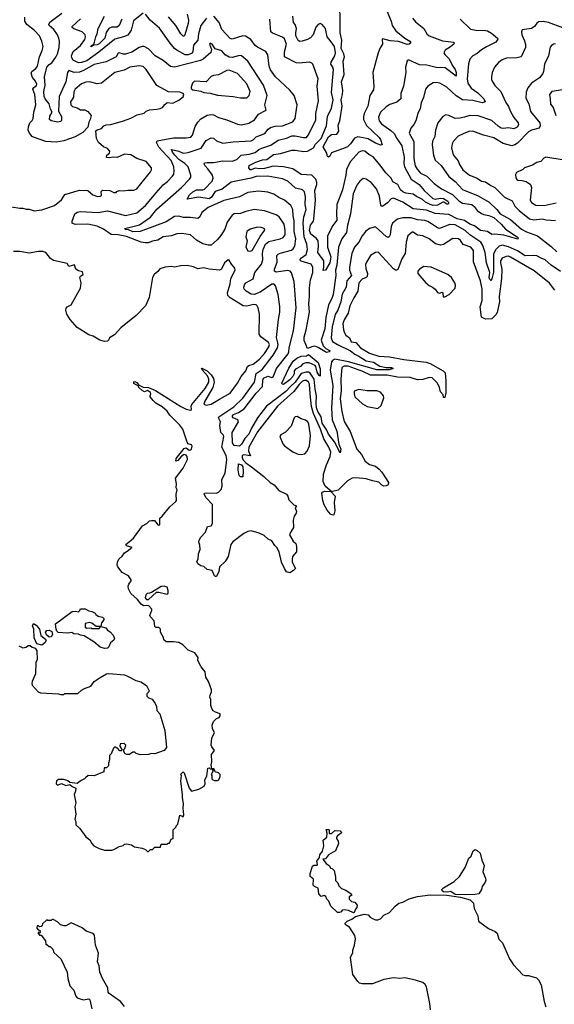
# Model space of a CAD drawing. Extents: x 2087054 to 2277909, y 548907 to 753496.
# Tile 290 of 444: x 2171655 to 2176762, y 675959 to 685370. Entities that reach past the tile are written whole.
import ezdxf

# ---------------------------------------------------------------- set-up
doc = ezdxf.new("R2010")
doc.units = 0

msp = doc.modelspace()

# ---------------------------------------------------------------- linework, layer by layer
at = {"layer": '0CON20XD'}
for points in [[(2175272.9, 685162.9), (2175195, 685168.8), (2175125, 685188), (2175116.2, 685183.8), (2175120.6, 685135), (2175098.5, 685101.5), (2175080.8, 685055), (2175028.8, 684865), (2175038.1, 684735), (2175035, 684700), (2175000.5, 684645), (2174979.6, 684545), (2174947.1, 684475), (2174940.4, 684445), (2174940, 684415), (2174968.7, 684358.7), (2175090, 684245), (2175102.5, 684225), (2175116.2, 684175), (2175105, 684172), (2175055, 684188.9), (2174985, 684230.4), (2174885, 684249.1), (2174852, 684238), (2174815, 684184.6), (2174785.4, 684155), (2174765, 684144.1), (2174635, 684098.8), (2174616, 684065), (2174605, 684057.5), (2174594, 684064), (2174588, 684095), (2174554, 684155), (2174605, 684249.6), (2174635, 684272.5), (2174685, 684275.7), (2174703.6, 684305), (2174698.2, 684361.8), (2174711.8, 684405), (2174734.8, 684545.2), (2174725.2, 684605), (2174739.3, 684655), (2174742.4, 684695), (2174729.2, 684775), (2174753.3, 684845), (2174746.3, 684973.7), (2174757.1, 685015), (2174752.4, 685045), (2174727.4, 685095), (2174733, 685175), (2174717.2, 685245), (2174716.9, 685353.1), (2174713.2, 685515)], [(2175163.5, 685455), (2175204.4, 685355), (2175212.2, 685315), (2175249.2, 685265), (2175334.7, 685194.7), (2175383.3, 685165), (2175387.5, 685155), (2175386.7, 685145), (2175376.7, 685135), (2175355, 685132.1), (2175272.9, 685162.9)], [(2171842.9, 685215), (2171795, 685267.3), (2171723.1, 685325), (2171705, 685357.5), (2171704.6, 685395.4)], [(2173579.2, 680880.8), (2173588.9, 680911.1), (2173585.4, 680975), (2173618, 681035), (2173632.7, 681167.3), (2173627, 681205), (2173586.7, 681285), (2173605.5, 681385), (2173600.5, 681400.5), (2173576, 681425), (2173567.5, 681492.5), (2173571.8, 681525), (2173553.5, 681565), (2173557.3, 681575), (2173701.6, 681668.4), (2173785, 681751.1), (2173896.5, 681905), (2173912.6, 681987.4), (2173971.9, 682028.1), (2174077.6, 682162.4), (2174116.8, 682235), (2174124.1, 682265), (2174121.5, 682281.5), (2174108.2, 682331.8), (2174126.2, 682503.8), (2174140.4, 682575), (2174138.6, 682628.6), (2174125.5, 682745), (2174097.8, 682827.8), (2174085, 682841.4), (2174065, 682842.7), (2173951.1, 682765), (2173895, 682743.5), (2173865, 682748.2), (2173818.6, 682775), (2173799.4, 682795), (2173796.7, 682815), (2173801.1, 682835), (2173815.7, 682855), (2173885, 682893.1), (2173901.8, 682955), (2173965.2, 683034.8), (2173978.4, 683075), (2173975.6, 683135), (2173980.4, 683175), (2174003.3, 683225), (2174035, 683249.4), (2174143.3, 683276.7), (2174170.7, 683289.3), (2174190.7, 683315), (2174191.7, 683355), (2174182.7, 683415), (2174135, 683485.5), (2174104.1, 683504.1), (2173995, 683543.6), (2173895, 683554.5), (2173815, 683537.3), (2173765, 683519.1), (2173705, 683513.1), (2173685, 683502.5), (2173636.9, 683435), (2173615, 683368), (2173575, 683308.1), (2173540.9, 683265), (2173485, 683215.6), (2173455, 683214.6), (2173405, 683226.8), (2173342.8, 683262.8), (2173285, 683315.4), (2173205, 683328.1), (2173155, 683324.4), (2173104.2, 683305.8), (2173025, 683294.7), (2172975, 683263.8), (2172925, 683254.4), (2172882.7, 683237.3), (2172854.1, 683235.9), (2172814.3, 683244.3), (2172675, 683298.9), (2172595, 683314.4), (2172527.1, 683317.1), (2172455, 683369.2), (2172395, 683397.9), (2172304.6, 683415.4), (2172185, 683412), (2172157.5, 683425), (2172156.7, 683445), (2172181.9, 683515), (2172205, 683531.5), (2172235, 683537.3), (2172405, 683528.1), (2172492.7, 683542.7), (2172665, 683498.5), (2172775, 683523.6), (2172855, 683593.5), (2172957.9, 683715), (2173025, 683791.1), (2173067.5, 683825), (2173115, 683874.5), (2173127.2, 683895), (2173131.6, 683925), (2173127.5, 683965), (2173103.3, 684025), (2172982.6, 684152.6), (2172960.5, 684195), (2172969.2, 684210.8), (2173125, 684239.7), (2173245, 684239.6), (2173291.1, 684248.9), (2173306.7, 684265), (2173330.7, 684349.3), (2173355, 684390.6), (2173385, 684421.8), (2173445, 684457.7), (2173485, 684463.8), (2173505, 684460), (2173555, 684434.5), (2173635, 684414.4), (2173735, 684372.9), (2173774.6, 684364.6), (2173845, 684381.2), (2173896.4, 684413.6), (2173935, 684467.8), (2174010, 684505), (2173998.1, 684555), (2174018.1, 684645), (2173982.3, 684745), (2173833.6, 684975), (2173775, 685023.6), (2173755, 685028.9), (2173685, 685009.6), (2173655, 685011.8), (2173618.1, 685035), (2173585, 685071.4), (2173522.1, 685092.1), (2173494, 685135), (2173475, 685147.1), (2173467.5, 685135), (2173487.1, 685085), (2173482.1, 685057.9), (2173407.2, 684992.8), (2173381.1, 684978.9), (2173135, 684915.4), (2173094.2, 684924.2), (2173025, 684981.8), (2172950, 685025), (2172885, 685091.4), (2172845, 685112.5), (2172825, 685114.3), (2172796.2, 685105), (2172725, 685060.8), (2172665, 685041.4), (2172645, 685040), (2172605, 685054.4), (2172595, 685051.4), (2172576.9, 685015), (2172565, 685007.9), (2172482.2, 684967.8), (2172365, 684942), (2172265.5, 684885), (2172225, 684869.2), (2172174.3, 684864.3), (2172125, 684884), (2172111.9, 684865), (2172094.3, 684775), (2172032.2, 684635), (2172025.6, 684495), (2172055.3, 684445), (2172052.5, 684407.5), (2172043.7, 684396.3), (2172017.8, 684392.2), (2171955, 684403.5), (2171940, 684415), (2171942.2, 684447.8), (2171966, 684485), (2171950, 684515), (2171936.9, 684566.9), (2171897.7, 684615), (2171889.6, 684635), (2171884.5, 684684.5), (2171896.9, 684745), (2171890.8, 684825), (2171915, 684917.1), (2171935, 684941.8), (2171961.1, 684958.9), (2171999.4, 685010.6), (2172015.6, 685044.4), (2172032.2, 685105), (2172033.8, 685163.8), (2172029.5, 685195), (2172016.5, 685225), (2171980.8, 685275), (2171934.7, 685314.7), (2171932.5, 685325), (2171943.7, 685346.4), (2172056.5, 685433.5)], [(2172835, 685431.4), (2172741.7, 685358.3), (2172719.2, 685270.9), (2172687.8, 685222.2), (2172645, 685205.3), (2172562.2, 685185), (2172410.8, 685059.2), (2172295, 684976.8), (2172245, 684960.7), (2172215, 684959.5), (2172165.4, 684985), (2172151.3, 685005), (2172148.5, 685025), (2172166.4, 685065), (2172235, 685124.4), (2172278.4, 685181.6), (2172283.4, 685205), (2172280.3, 685225), (2172253.1, 685253.1)], [(2172253.1, 685253.1), (2172171.6, 685281.6), (2172157.1, 685295), (2172155.8, 685305), (2172235, 685379.1)], [(2172631.1, 685375), (2172604.7, 685315), (2172585, 685300), (2172535, 685300.2), (2172506, 685285), (2172481.4, 685248.6), (2172468.1, 685195), (2172415, 685138.6), (2172395, 685128.6), (2172363, 685127), (2172335, 685111.2), (2172340, 685125), (2172362.2, 685137.8), (2172369.2, 685155), (2172380.7, 685205), (2172394.6, 685235), (2172402.8, 685285), (2172464, 685405)], [(2176822, 682962), (2176730.5, 683025), (2176675, 683073.8), (2176635, 683089.6), (2176595, 683114.7), (2176564.4, 683115.6), (2176485, 683112.4), (2176411.2, 683161.2), (2176325, 683200.6), (2176266.3, 683213.6), (2176235, 683204.7), (2176198.8, 683171.2), (2176179.6, 683130.4), (2176181.6, 682958.4), (2176165, 682893.8), (2176155, 682878), (2176145, 682885.8), (2176138.7, 682905), (2176145.9, 682955), (2176115.7, 683045), (2176100.3, 683145), (2176080.6, 683210.6), (2176059.3, 683245), (2175955.1, 683315.2), (2175910.8, 683355), (2175815, 683410), (2175765, 683411.8), (2175665, 683374.5), (2175645, 683380), (2175588.3, 683418.3), (2175552.3, 683442.3), (2175525, 683451.7), (2175455, 683456.1), (2175395, 683474.8), (2175315, 683476.6), (2175265, 683464.6), (2175216.4, 683425), (2175203.9, 683393.9), (2175194.6, 683315), (2175185.3, 683294.8), (2175175, 683289.1), (2175155, 683299.1), (2175055, 683390), (2174995, 683375.6), (2174960.7, 683349.3), (2174926.7, 683303.3), (2174895.4, 683245), (2174853.9, 683196.1), (2174827.3, 683135), (2174804.6, 683005), (2174806.9, 682975), (2174824.2, 682925), (2174781.1, 682875), (2174773.2, 682815), (2174735, 682748.1), (2174722.9, 682675), (2174693.3, 682595), (2174668.3, 682551.7), (2174639, 682435), (2174630.9, 682330.9), (2174644, 682294), (2174691.2, 682265), (2174815.4, 682205.4), (2174855, 682172.7), (2174894.7, 682155), (2174965, 682110.8), (2175035, 682096.4), (2175095, 682057.3), (2175155, 682047), (2175207, 682047), (2175222.2, 682035), (2175185, 682021.9), (2175065, 682022.4), (2174795, 682101.3), (2174665, 682125.2), (2174644.8, 682115.2), (2174635, 682101.4), (2174620.8, 682019.2), (2174644.8, 681875.2), (2174634.1, 681655.9), (2174640.5, 681545), (2174685.7, 681435.7), (2174704.2, 681314.2), (2174721.2, 681265), (2174715, 681230), (2174661, 681335), (2174605, 681407.3), (2174587.6, 681447.6), (2174545.1, 681515), (2174534.1, 681575), (2174502.3, 681625), (2174491.3, 681661.3), (2174486.2, 681705), (2174490.9, 681775), (2174477.5, 681837.5), (2174468.3, 681935), (2174430.2, 681990.2), (2174415, 682000.2), (2174392.5, 682002.5), (2174345, 681987.7), (2174286.7, 681905), (2174241.4, 681865), (2174198.6, 681815), (2174011.6, 681675), (2173925.4, 681564.7), (2173869.4, 681465), (2173845, 681407.9), (2173804, 681366), (2173775, 681312.5), (2173755, 681294.6), (2173705, 681298.9), (2173688.8, 681325), (2173683.5, 681425), (2173744, 681525), (2173738.2, 681545), (2173695.6, 681565), (2173687.3, 681575), (2173688.9, 681585), (2173697.9, 681595), (2173744.8, 681615.2), (2173800, 681650), (2173915, 681801.4), (2173975.3, 681865), (2173976.9, 681925), (2173985, 681944.5), (2174025, 681963.3), (2174065, 681951.1), (2174075, 681956.9), (2174108.7, 682035), (2174218.9, 682175), (2174226.4, 682195), (2174228.9, 682235), (2174271.2, 682395), (2174296, 682615), (2174277, 682867), (2174251.1, 682951.1), (2174237.5, 682967.5), (2174215, 682971.8), (2174105, 682958.2), (2174089.2, 682965), (2174088.2, 682985), (2174113.4, 683053.4), (2174112.5, 683115), (2174125, 683130), (2174142.3, 683137.7), (2174251.2, 683168.8), (2174268.5, 683181.5), (2174282, 683205), (2174291.9, 683275), (2174275.8, 683345), (2174277.2, 683447.2), (2174266.8, 683495), (2174263.8, 683555), (2174244.7, 683594.7), (2174185, 683646.5), (2174129.3, 683669.3), (2174082.7, 683702.7), (2174025, 683721.2), (2173935, 683731.2), (2173835, 683717.5), (2173755, 683676.5), (2173605, 683643.6), (2173454, 683575), (2173395, 683528.8), (2173375.4, 683484.6), (2173355, 683468.9), (2173285, 683479.1), (2173218.9, 683478.9), (2173175, 683492.1), (2173135, 683488.2), (2173055, 683436.9), (2172805, 683347.1), (2172735, 683341.6), (2172695, 683361.2), (2172663.3, 683365), (2172660, 683375), (2172799.5, 683410.5), (2172905, 683482.2), (2172965, 683558.8), (2173200, 683765), (2173277.5, 683845), (2173288.6, 683865), (2173290.6, 683885), (2173262.7, 683965), (2173233.9, 683995), (2173175, 684035.3), (2173138, 684075), (2173113.1, 684105), (2173105, 684128), (2173173.8, 684115), (2173215, 684093.6), (2173265, 684100), (2173387.3, 684142.7), (2173435, 684214.3), (2173485, 684240), (2173505, 684238), (2173535, 684210.8), (2173595, 684188.8), (2173695, 684201.8), (2173865, 684212.9), (2173885, 684221.3), (2173915, 684250.3), (2173997.4, 684282.6), (2174030, 684325), (2174050.8, 684339.2), (2174095, 684353.2), (2174165, 684356.4), (2174265, 684392.5), (2174286.1, 684425), (2174305.7, 684555), (2174276.4, 684646.4), (2174235, 684696), (2174098.5, 684825), (2174050.1, 684890.1), (2174037.5, 684925), (2174025.3, 685035.3), (2174006.2, 685066.2), (2173925, 685107.8), (2173904.7, 685124.7), (2173861.4, 685181.4), (2173812.8, 685212.8), (2173785, 685216.2), (2173686.1, 685183.9), (2173665, 685190.4), (2173585.3, 685275.3), (2173559.2, 685345), (2173509.2, 685405)], [(2173437.9, 685385), (2173386.7, 685313.3), (2173362.7, 685235), (2173356.7, 685175), (2173314.6, 685125.4), (2173308.8, 685065), (2173301.2, 685048.8), (2173265.5, 685034.5), (2173235, 685035.7), (2173155, 685078.5), (2173133.1, 685095), (2173091.9, 685145), (2172989.1, 685289.1), (2172900, 685365), (2172855, 685422.5)], [(2173255, 685423.8), (2173266.1, 685365), (2173264.7, 685335.3), (2173233.5, 685226.5), (2173225, 685212), (2173215, 685214.2), (2173195, 685234.2), (2173145.5, 685315), (2173076.6, 685396.6)], [(2175861.2, 685375), (2175960.9, 685280.9), (2176015, 685269.4), (2176105, 685267.9), (2176125, 685262.3), (2176161.3, 685241.3), (2176218, 685195), (2176222.5, 685185), (2176204, 685155), (2176115, 685111.4), (2176065, 685080.8), (2176025, 685047.5), (2175983.3, 685025), (2175956, 684994), (2175941.3, 684948.7), (2175928.9, 684805), (2175935.4, 684765), (2175966.7, 684715), (2176031.1, 684671.1), (2176087.8, 684615), (2176100, 684585), (2176073.1, 684576.9), (2175985, 684596.6), (2175885, 684605.4), (2175825, 684643.2), (2175735, 684725.5), (2175670, 684765), (2175635, 684770.6), (2175603.2, 684766.8), (2175554, 684735), (2175530, 684705), (2175513.1, 684625), (2175489.5, 684575), (2175479.5, 684520.5), (2175457.6, 684472.4), (2175440.6, 684405), (2175421.4, 684368.6), (2175392.5, 684335), (2175375.6, 684285), (2175420.6, 684205), (2175420, 684045), (2175434.2, 683974.2), (2175452, 683942), (2175485, 683902.3), (2175545, 683874.5), (2175614.4, 683805), (2175685, 683752.3), (2175788.6, 683698.6), (2175848.8, 683638.8), (2175886.2, 683616.2), (2175975, 683603.3), (2175996.1, 683586.1), (2176025, 683545.3), (2176065, 683518.4), (2176087.9, 683507.9), (2176135, 683499.4), (2176185, 683478.1), (2176255.9, 683415.9), (2176295, 683369.6), (2176407.8, 683295), (2176416.7, 683285), (2176415, 683272.9), (2176280.9, 683310.9), (2176195, 683320.3), (2176165, 683317.1), (2176124.8, 683344.8), (2176055.5, 683355.5), (2175999.2, 683399.2), (2175954.6, 683415), (2175905, 683449.5), (2175835, 683467.9), (2175755, 683509), (2175625, 683516.4), (2175540.2, 683550.2), (2175415, 683562.3), (2175315, 683624.6), (2175225, 683663.5), (2175205, 683656.7), (2175170, 683620), (2175125, 683586.9), (2175115, 683585.7), (2175105, 683596.2), (2175090.8, 683685), (2175064, 683754), (2175013.3, 683815), (2174965, 683847.5), (2174935, 683852), (2174905, 683827.5), (2174875, 683788.6), (2174840, 683705), (2174813.6, 683515), (2174785, 683406.7), (2174777.3, 683335), (2174731.8, 683275), (2174700, 683195), (2174685.2, 683024.8), (2174672.9, 682975), (2174675.9, 682925), (2174648, 682742), (2174637.8, 682705), (2174606.4, 682643.6), (2174579.3, 682525), (2174571, 682415), (2174534.4, 682305.6), (2174552.9, 682252.9), (2174578.1, 682228.1), (2174620, 682205), (2174610.8, 682195), (2174585, 682188.7), (2174507.5, 682237.5), (2174475, 682248.9), (2174455, 682247.5), (2174405, 682227.9), (2174372.4, 682302.4), (2174372.4, 682335), (2174391.9, 682405), (2174423, 682575), (2174416.7, 682655), (2174423.1, 682725), (2174422.3, 682807.7), (2174432.2, 682885), (2174455.4, 682955), (2174456.1, 683006.1), (2174439.2, 683035), (2174343.1, 683063.1), (2174330.6, 683075), (2174346.9, 683095), (2174392.1, 683125), (2174404.7, 683175), (2174396.3, 683223.7), (2174372, 683295), (2174362.7, 683425), (2174367.6, 683485), (2174390, 683555), (2174382.5, 683605), (2174386.1, 683676.1), (2174375.2, 683725.2), (2174355, 683743.8), (2174290.8, 683760.9), (2174215, 683825.5), (2174165, 683847.7), (2174025, 683874.1), (2173915, 683871.6), (2173867, 683857), (2173675, 683816.1), (2173589.5, 683750.5), (2173521.5, 683728.5), (2173488, 683675), (2173465, 683658.6), (2173365, 683673.8), (2173253.3, 683653.3), (2173276.9, 683695), (2173307.5, 683725), (2173345, 683744.1), (2173404.7, 683745.3), (2173419.2, 683750.8), (2173495, 683828), (2173502.2, 683855), (2173495.6, 683885), (2173453.5, 683945), (2173422.9, 683975), (2173415.7, 683994.3), (2173419.4, 684000.6), (2173444.2, 684005.8), (2173505, 684004), (2173595, 684022), (2173685, 684018.2), (2173728.9, 684035), (2173772, 684075), (2173845.4, 684085.4), (2173905, 684100), (2173938.9, 684131.1), (2173966.5, 684143.5), (2174055, 684169.7), (2174125, 684219.2), (2174205, 684236.7), (2174255, 684258.7), (2174285, 684259.3), (2174365, 684242.7), (2174395, 684244.5), (2174410.9, 684265), (2174485, 684410), (2174483.1, 684475), (2174508.5, 684595), (2174497.3, 684735), (2174505.4, 684805), (2174454.2, 684944.2), (2174445.8, 684955.8), (2174423.9, 684963.9), (2174325.4, 684954.6), (2174295, 684958.2), (2174185, 685014.2), (2174184.6, 685064.6), (2174204.7, 685135), (2174185, 685187.8), (2174165, 685204.5), (2174070.8, 685240.8), (2174054.5, 685255), (2174044.4, 685375)], [(2175407.1, 685385), (2175435, 685350.8), (2175514.2, 685285), (2175545.8, 685235), (2175565, 685215.8), (2175695, 685168.8), (2175801.2, 685155), (2175806.2, 685145), (2175800.8, 685135), (2175769.2, 685110.8), (2175720.6, 685079.4), (2175707.5, 685055), (2175716.6, 685036.6), (2175756.9, 684996.9), (2175786, 684935), (2175814.6, 684895), (2175825.4, 684864.6), (2175825, 684830), (2175719.5, 684909.5), (2175635, 684913), (2175545, 684935.3), (2175475, 684939.6), (2175375, 684983.1), (2175365, 684984), (2175355, 684976.2), (2175339.4, 684915), (2175343.1, 684865), (2175320.6, 684735), (2175296.9, 684665), (2175297.4, 684612.6), (2175258.3, 684581.7), (2175190.2, 684559.8), (2175155, 684538.9), (2175102.3, 684487.7), (2175082.6, 684437.4), (2175088, 684405), (2175109.6, 684375), (2175201.4, 684311.4), (2175232.8, 684282.8), (2175257.6, 684235), (2175306.1, 684165), (2175328.1, 684055), (2175325.3, 683995), (2175330.3, 683965), (2175395, 683847.1), (2175472, 683795), (2175517.9, 683737.9), (2175602.4, 683662.4), (2175625.3, 683655.3), (2175675, 683665.2), (2175705, 683661.8), (2175745, 683636.2), (2175752.9, 683615), (2175745, 683605.8), (2175735, 683607.5), (2175706.6, 683626.6), (2175696.9, 683626.9), (2175645, 683598.7), (2175605, 683595.2), (2175575, 683604.1), (2175532.7, 683625), (2175501.7, 683651.7), (2175445, 683679.2), (2175413.1, 683703.1), (2175345, 683711.2), (2175315.4, 683725.4), (2175294, 683745), (2175266, 683796), (2175219.2, 683819.2), (2175204.6, 683855), (2175185.4, 683875.4), (2175151.6, 683905), (2175099.7, 683979.8), (2175030.6, 684060.6), (2174991.5, 684081.5), (2174950.8, 684115), (2174925, 684115.8), (2174895, 684104.6), (2174815.2, 684014.8), (2174777.8, 683942.2), (2174771.4, 683885), (2174740, 683745), (2174683.2, 683605), (2174680, 683515), (2174684.8, 683455), (2174646, 683404), (2174595.8, 683305), (2174595.3, 683195), (2174627.3, 683105), (2174616.7, 683045), (2174575, 682976), (2174554.1, 682974.1), (2174560, 683005), (2174561.4, 683065), (2174501.7, 683145), (2174510.2, 683205), (2174505, 683256.7), (2174489.4, 683279.4), (2174435, 683320.8), (2174424, 683355), (2174431.6, 683405), (2174460, 683445), (2174465.9, 683465), (2174479.1, 683645), (2174472.9, 683737.1), (2174494.6, 683795.4), (2174494.5, 683815.5), (2174483.6, 683845), (2174445, 683883.8), (2174345, 683889.2), (2174265, 683944.7), (2174175, 683963.3), (2174075, 683968.9), (2173995, 683947.4), (2173945, 683945.4), (2173905, 683952.1), (2173865, 683934.4), (2173855.8, 683935.8), (2173843.1, 683955), (2173845.6, 683975), (2173910.4, 684009.6), (2173975, 684030.3), (2174015.8, 684035), (2174079.5, 684080.5), (2174145, 684089.8), (2174255, 684122.1), (2174285, 684122.9), (2174365, 684109.1), (2174405, 684114.1), (2174460.4, 684145), (2174480.8, 684179.2), (2174535.2, 684235), (2174584.5, 684355), (2174594.7, 684445), (2174632.9, 684525), (2174650.7, 684605), (2174634.7, 684675), (2174652.4, 684895), (2174646.9, 684915), (2174625.9, 684945.9), (2174629.5, 684965), (2174666, 685025), (2174670.3, 685055), (2174662.5, 685115), (2174620.1, 685170.1), (2174592.9, 685205), (2174575.4, 685285.4), (2174544.2, 685324.2), (2174525, 685332.5), (2174505, 685323.1), (2174485, 685298.6), (2174459.1, 685225), (2174433.7, 685196.4), (2174405, 685180), (2174353.5, 685163.5), (2174332.5, 685162.5), (2174315, 685170.8), (2174293.8, 685216.2), (2174291.5, 685245), (2174298.5, 685285), (2174285.5, 685325), (2174270.9, 685345), (2174265.4, 685405)], [(2176845, 685292.5), (2176705, 685343.8), (2176655, 685353.1), (2176615, 685350.8), (2176595, 685336), (2176573.8, 685306.2), (2176545, 685287.5), (2176456, 685274), (2176449.2, 685255), (2176450.6, 685225), (2176477.6, 685167.6), (2176487.5, 685135), (2176486.5, 685105), (2176445, 685015.8), (2176405, 685004.5), (2176305, 685003.1), (2176262.6, 684987.4), (2176229.4, 684960.6), (2176191.4, 684915), (2176169.4, 684865), (2176160.6, 684825), (2176163, 684797), (2176173.4, 684773.4), (2176195, 684741.4), (2176252.2, 684685), (2176299.2, 684579.2), (2176325, 684542), (2176342.9, 684492.9), (2176375, 684436.9), (2176415.4, 684385), (2176418.7, 684365), (2176408.2, 684341.8), (2176375, 684327.5), (2176325, 684335.4), (2176275, 684330), (2176255, 684334.5), (2176225, 684352.7), (2176165, 684406.2), (2176035, 684452.3), (2175954.6, 684455.4), (2175905, 684437.3), (2175860.2, 684429.8), (2175815, 684424.5), (2175755, 684454.2), (2175725, 684460.8), (2175695.6, 684444.4), (2175647.8, 684385), (2175625.5, 684315), (2175620, 684255), (2175599.8, 684210.2), (2175594.5, 684175), (2175606.4, 684075), (2175625, 684027.5), (2175682.5, 683975), (2175755, 683870.6), (2175814.7, 683824.7), (2175885, 683746.4), (2176035, 683688.2), (2176139.4, 683625), (2176214.5, 683555), (2176243.6, 683515), (2176345, 683459.7), (2176448.7, 683368.7), (2176495, 683342.2), (2176603, 683303), (2176733.5, 683203.5), (2176785, 683151.4)], [(2171575, 683580), (2171655, 683568.6), (2171685, 683570), (2171715, 683560), (2171745, 683558.8), (2171792.1, 683542.1), (2171865, 683552.9), (2171988.8, 683595), (2172055, 683650), (2172085, 683698.6), (2172225, 683740.6), (2172305, 683737.1), (2172355, 683696.7), (2172398.7, 683681.3), (2172425, 683683.1), (2172435, 683690), (2172432.9, 683727.1), (2172445, 683740), (2172515, 683738.6), (2172555, 683718.8), (2172575, 683720), (2172582.7, 683727.3), (2172605, 683738), (2172645, 683734), (2172688.3, 683741.7), (2172745, 683741.1), (2172775, 683754.4), (2172903.1, 683915), (2172913.1, 683935), (2172914.3, 683954.3), (2172864.4, 684014.4), (2172775, 684044.2), (2172715, 684078), (2172655, 684086.2), (2172585, 684053.8), (2172545, 684057.5), (2172515, 684050), (2172483, 684053), (2172487.5, 684075), (2172512.5, 684095), (2172516.2, 684115), (2172495, 684138.8), (2172454.2, 684154.2), (2172406.4, 684196.4), (2172387.5, 684235), (2172383, 684307), (2172395, 684317.5), (2172435, 684330), (2172460, 684355), (2172480, 684365), (2172525, 684368.8), (2172645, 684403.8), (2172715, 684430), (2172777.7, 684462.3), (2172843.6, 684476.4), (2172864.3, 684495.7), (2172895, 684509.2), (2172965.9, 684514.1), (2172997.7, 684522.3), (2173017.7, 684532.3), (2173040.5, 684559.5), (2173065, 684580), (2173116.1, 684573.9), (2173175, 684600), (2173216.1, 684633.9), (2173222.5, 684655), (2173216.4, 684666.4), (2173185, 684678.8), (2173075, 684680), (2172965, 684740), (2172862.9, 684895), (2172833.9, 684923.9), (2172795, 684928), (2172707.5, 684915), (2172651.4, 684888.6), (2172565, 684866.9), (2172435.8, 684764.2), (2172395, 684756), (2172320, 684775), (2172285, 684774.3), (2172245, 684757.1), (2172184.3, 684705), (2172172.3, 684682.3), (2172168.7, 684631.3), (2172140, 684585), (2172142.5, 684555), (2172159.8, 684539.8), (2172205, 684527.1), (2172235, 684508), (2172278.3, 684508.3), (2172305, 684493.3), (2172336.7, 684455), (2172327, 684417), (2172315, 684390), (2172306.1, 684343.9), (2172258.8, 684291.2), (2172185, 684250), (2172075, 684211.4), (2172005, 684200.6), (2171905, 684206.9), (2171787.6, 684247.6), (2171773.8, 684255), (2171748.8, 684285), (2171735.8, 684315.8), (2171737.8, 684345), (2171752.9, 684385), (2171773.6, 684406.4), (2171781.9, 684425), (2171788.2, 684485), (2171808.3, 684555), (2171800, 684655), (2171779.5, 684705), (2171788.6, 684721.4), (2171815, 684742), (2171817.5, 684755), (2171805, 684783.3), (2171777.8, 684817.8), (2171765, 684860), (2171770.8, 684875), (2171807.7, 684902.3), (2171825.9, 684925), (2171842.8, 685015), (2171869.1, 685075), (2171878.2, 685115), (2171866.9, 685165), (2171842.9, 685215)], [(2176775, 685140), (2176755, 685137.1), (2176733.8, 685125), (2176722.7, 685107.3), (2176705.7, 685024.3), (2176668.1, 684945), (2176660, 684875), (2176651.1, 684855), (2176620, 684815), (2176545, 684764.2), (2176510.4, 684719.6), (2176493.6, 684676.4), (2176491.3, 684621.3), (2176518.9, 684565), (2176535, 684493.8), (2176622.9, 684385), (2176627.1, 684355), (2176616, 684335), (2176545, 684313.8), (2176515, 684298.8), (2176409.5, 684190.5), (2176385, 684174.3), (2176355, 684165.8), (2176275, 684185.6), (2176185, 684242.3), (2176085, 684266.1), (2175985, 684303.3), (2175945, 684302.8), (2175891.7, 684278.3), (2175845, 684256.9), (2175800.5, 684209.5), (2175786.5, 684185), (2175778.8, 684145), (2175795, 684080), (2175842.4, 684022.4), (2175856.4, 683985), (2175886.9, 683935), (2175953.2, 683883.2), (2176025, 683854.6), (2176065, 683827.7), (2176105, 683820.4), (2176154.7, 683784.7), (2176195, 683766.9), (2176285, 683673.2), (2176360, 683640), (2176385, 683588.6), (2176425.6, 683545), (2176525, 683465.6), (2176565, 683456.5), (2176645, 683465.4), (2176685, 683457.3), (2176775, 683452.2)], [(2173763, 684623), (2173825, 684624.3), (2173845.4, 684644.6), (2173856.2, 684683.8), (2173825, 684758.6), (2173735, 684854.5), (2173655, 684888.5), (2173634, 684886), (2173555, 684844), (2173505, 684836.2), (2173485, 684826.2), (2173435, 684776.7), (2173325, 684783.8), (2173306.2, 684765), (2173292.5, 684725), (2173293, 684713), (2173308.3, 684698.3), (2173385, 684686.7), (2173415, 684673.3), (2173475, 684668.8), (2173545, 684648), (2173695, 684637.5), (2173763, 684623)], [(2176845, 684699.2), (2176737.6, 684682.4), (2176715.7, 684655), (2176724, 684615), (2176724.1, 684564.1), (2176751.7, 684531.7), (2176778, 684455)], [(2176855, 684026.7), (2176680, 684055), (2176662.7, 684047.3), (2176633.6, 684016.4), (2176595, 684006.2), (2176555, 683981.2), (2176477.5, 683955), (2176460.7, 683939.3), (2176401.2, 683908.8), (2176390.5, 683889.5), (2176395, 683857.5), (2176403, 683843), (2176415, 683836.2), (2176455, 683834.3), (2176493, 683823), (2176534.6, 683794.6), (2176543.1, 683765), (2176532.2, 683645), (2176545, 683624.4), (2176585, 683597.8), (2176665, 683592.9), (2176780.7, 683619.3)], [(2173855, 683156.9), (2173875, 683164), (2173951.3, 683298.7), (2173994, 683355), (2173996.7, 683365), (2173990, 683375), (2173962.5, 683385), (2173925, 683388.1), (2173855, 683367.5), (2173826.2, 683345), (2173816, 683295), (2173827.1, 683255), (2173814.4, 683195), (2173835, 683162.2), (2173855, 683156.9)], [(2176766.2, 682785), (2176715, 682850.6), (2176568.7, 682968.7), (2176345, 683101.9), (2176325, 683108.8), (2176303.4, 683106.6), (2176265, 683090), (2176248.8, 683065), (2176246.6, 683045), (2176259.6, 682985), (2176258.8, 682895), (2176236.5, 682725), (2176236.9, 682675), (2176217.3, 682572.7), (2176202.4, 682547.6), (2176165, 682510.8), (2176105, 682509.2), (2176067.5, 682527.5), (2176053.1, 682625), (2176073.8, 682686.2), (2176073.3, 682795), (2176055.5, 682875.5), (2175989.7, 683055), (2175988.9, 683165), (2175965.3, 683195.3), (2175891.9, 683221.9), (2175865, 683260), (2175846, 683275), (2175792.6, 683277.4), (2175705, 683221.4), (2175674.5, 683215.5), (2175627.1, 683227.1), (2175565, 683275.6), (2175505, 683302.9), (2175455, 683311.8), (2175415, 683340.8), (2175405, 683340.8), (2175362.9, 683305), (2175348.1, 683245), (2175336.2, 683135), (2175306.5, 683083.5), (2175266.1, 682983.9), (2175255, 682976), (2175245, 682977.1), (2175225, 682990), (2175085, 683142.5), (2175075, 683147.1), (2175055, 683144.2), (2175004.7, 683115.3), (2174966.9, 683053.1), (2174959.6, 683030.4), (2174961.7, 682991.7), (2174978.8, 682945), (2174974, 682916), (2174964.3, 682905), (2174925, 682888.6), (2174895, 682855.5), (2174884.8, 682775.2), (2174846.9, 682713.1), (2174809.7, 682635), (2174792.4, 682565), (2174755, 682501.5), (2174742.9, 682465), (2174746.8, 682405), (2174756.5, 682376.5), (2174771.9, 682355), (2174805, 682329.2), (2174822.6, 682292.6), (2174865, 682283.6), (2174912.1, 682235), (2174995, 682182.8), (2175085, 682155.6), (2175188.8, 682148.8), (2175325, 682121.3), (2175537.6, 682097.6), (2175575, 682083.6), (2175698.8, 682015), (2175718.8, 681995), (2175727.2, 681917.2), (2175726.9, 681805), (2175715, 681760), (2175705, 681760), (2175699.2, 681785), (2175674.3, 681814.3), (2175664.5, 681855), (2175644.6, 681895), (2175595, 681947.5), (2175565, 681950), (2175505, 681930.4), (2175455, 681926.8), (2175385, 681950.4), (2175265, 681954.3), (2175165, 681972), (2175005, 681972.8), (2174932.6, 682007.4), (2174793, 682057), (2174755, 682058.3), (2174731.5, 682045), (2174722.3, 681937.7), (2174726.3, 681825), (2174717.3, 681745), (2174733.8, 681625), (2174755, 681528.8), (2174811.8, 681435), (2174875.4, 681265.4), (2174921.4, 681215), (2174955, 681151.1), (2174995, 681120), (2175052.9, 681102.9), (2175088.6, 681075), (2175115.7, 681045), (2175177.1, 680945), (2175174, 680925), (2175155, 680913.3), (2175135, 680911.5), (2175115, 680921.5), (2175085, 680949.4), (2175025, 680962.7), (2174965, 680981.8), (2174865, 680990.9), (2174832.2, 680987.8), (2174785, 680961.1), (2174697.8, 680872.2), (2174631.7, 680858.3), (2174668.5, 680815), (2174659.4, 680755), (2174665.6, 680675), (2174655, 680636.7), (2174645, 680634.2), (2174622.5, 680645), (2174592.6, 680682.6), (2174563.8, 680733.8), (2174551.1, 680775), (2174542.5, 680845), (2174546.2, 680855), (2174566.3, 680863.7), (2174629.3, 680860.7), (2174632.5, 680865), (2174619.3, 680869.3), (2174571.7, 680911.7), (2174552.7, 680955), (2174558.5, 681025), (2174584.4, 681115), (2174621.1, 681195), (2174625.9, 681235), (2174606.7, 681285), (2174560.8, 681365), (2174527.7, 681457.7), (2174462.9, 681605), (2174442.2, 681672.2), (2174428.1, 681795), (2174424.8, 681885), (2174414.8, 681904.8), (2174395, 681920), (2174375, 681922.4), (2174355, 681915.3), (2174325, 681884.7), (2174274.6, 681815.4), (2174116.1, 681675), (2173925, 681430.5), (2173843.4, 681285), (2173840.6, 681245), (2173858.8, 681201.2), (2173795, 681211.6), (2173781.6, 681205), (2173778.8, 681185), (2173787.7, 681165), (2173815, 681135.7), (2173868.9, 681095), (2173986.6, 681005), (2174047.3, 680947.3), (2174085, 680923.3), (2174131.6, 680871.6), (2174204.2, 680835), (2174217.5, 680815), (2174225, 680781.2), (2174275, 680733.3), (2174300, 680725), (2174287.5, 680705), (2174298.3, 680668.3), (2174296.4, 680653.6), (2174276.1, 680623.9), (2174266.1, 680586.1), (2174271.2, 680515), (2174243.9, 680476.1), (2174233.8, 680445), (2174266.4, 680386.4), (2174291.2, 680365), (2174300, 680335), (2174300, 680285), (2174261.7, 680238.3), (2174256.2, 680215), (2174258, 680185), (2174290, 680125), (2174270, 680105), (2174236.4, 680083.6), (2174205, 680093.3), (2174183.1, 680123.1), (2174154.4, 680185), (2174132.4, 680282.4), (2174112.5, 680325), (2174092.5, 680345), (2174065, 680390), (2174030, 680405), (2173990.5, 680440.5), (2173943.2, 680463.2), (2173865.5, 680484.5), (2173835, 680479.6), (2173795, 680457.9), (2173690.9, 680379.1), (2173672.9, 680355), (2173645, 680240), (2173618.8, 680191.2), (2173565, 680140), (2173557.5, 680095), (2173535, 680047.5), (2173525, 680046.7), (2173516.7, 680055), (2173495, 680106.2), (2173445, 680116.2), (2173415, 680143.3), (2173385, 680150), (2173355, 680170), (2173348.3, 680191.7), (2173360, 680215), (2173364.1, 680265.9), (2173378, 680305), (2173376.1, 680346.1), (2173367.5, 680375), (2173370, 680395), (2173384.2, 680425), (2173429.8, 680470.2), (2173449.4, 680525), (2173485, 680533.1), (2173496.3, 680555), (2173495.7, 680735.7), (2173435, 680798.9), (2173415.8, 680835), (2173421.2, 680845), (2173435, 680848.9), (2173535, 680844.4), (2173555, 680855.6), (2173579.2, 680880.8)], [(2172282.5, 678125), (2172275, 678112.5), (2172241.7, 678098.3), (2172205, 678070), (2172135, 678080), (2172113.3, 678095), (2172075, 678107.5), (2172025, 678106.7), (2172005, 678096.2), (2172002, 678065), (2172015, 678054), (2172055, 678068), (2172095, 678050), (2172135, 678061.2), (2172155, 678042), (2172192.5, 678025), (2172188.8, 677995), (2172173.8, 677965), (2172190, 677885), (2172182.5, 677845), (2172190, 677775), (2172182.5, 677725), (2172192.5, 677705), (2172192.5, 677675), (2172229.3, 677639.3), (2172285, 677560), (2172325, 677530), (2172342.5, 677495), (2172363.6, 677473.6), (2172415, 677447.5), (2172463.6, 677433.6), (2172535, 677432.5), (2172555, 677437.5), (2172605, 677467.5), (2172641.7, 677478.3), (2172655, 677490), (2172675, 677492.5), (2172721.7, 677481.7), (2172753, 677463), (2172825, 677450), (2172857, 677437), (2172875, 677420), (2172885, 677420), (2172905, 677440), (2172925, 677440), (2172945, 677460), (2172998.3, 677461.7), (2173005, 677490), (2173065, 677490), (2173071.7, 677498.3), (2173085, 677500), (2173101.7, 677538.3), (2173120, 677545), (2173120, 677625), (2173150, 677655), (2173150, 677665), (2173165, 677680), (2173183, 677767), (2173208.3, 677758.3), (2173215, 677750), (2173221.7, 677768.3), (2173216.2, 677835), (2173220, 677875), (2173208.8, 677935), (2173210.7, 677960.7), (2173193.9, 678096.1), (2173200, 678145), (2173192.5, 678155), (2173215, 678180), (2173225, 678170), (2173274.1, 678024.1), (2173297, 677997), (2173365.9, 678014.1), (2173417.5, 678045), (2173427.5, 678065), (2173422.5, 678105), (2173441.7, 678138.3), (2173453, 678217), (2173465, 678220), (2173475, 678210), (2173490, 678210), (2173500, 678195), (2173500, 678185), (2173482.5, 678155), (2173490, 678145), (2173490, 678115), (2173500, 678105), (2173515, 678097.5), (2173545, 678097.5), (2173557.5, 678105), (2173570, 678135), (2173570, 678155), (2173555, 678170), (2173521.7, 678181.7), (2173520, 678195), (2173508.3, 678208.3), (2173490, 678210), (2173482.5, 678245), (2173490, 678275), (2173487.5, 678345), (2173516.2, 678385), (2173489.5, 678419.5), (2173483.6, 678436.4), (2173491.2, 678505), (2173516.2, 678555), (2173496.7, 678595), (2173493.9, 678626.1), (2173507, 678663), (2173535, 678690), (2173559.3, 678700.7), (2173570, 678715), (2173570, 678735), (2173525, 678750), (2173503.6, 678763.6), (2173490, 678785), (2173480, 678815), (2173481.7, 678871.7), (2173472.5, 678895), (2173473.3, 678915), (2173487.5, 678945), (2173487.5, 678965), (2173460, 679045), (2173432.5, 679085), (2173427, 679137), (2173387.5, 679185), (2173357.5, 679245), (2173360, 679275), (2173327, 679317), (2173263.9, 679343.9), (2173212.5, 679395), (2173175, 679416.2), (2173123.9, 679423.9), (2173053.6, 679423.6), (2173031.7, 679441.7), (2173030, 679465), (2173000, 679515), (2173000, 679545), (2172985, 679560), (2172955, 679560), (2172945, 679570), (2172938.8, 679625), (2172900, 679665), (2172897.5, 679675), (2172917.5, 679725), (2172917, 679737), (2172885, 679770), (2172838.3, 679768.3), (2172815, 679782.5), (2172779.3, 679829.3), (2172717, 679887), (2172695, 679930), (2172690, 679955), (2172696.7, 679975), (2172718.8, 680005), (2172718.8, 680015), (2172693.9, 680053.9), (2172632.5, 680085), (2172591.7, 680141.7), (2172587, 680157), (2172587.5, 680185), (2172602.5, 680215), (2172635, 680242.5), (2172656.1, 680273.9), (2172692.5, 680295), (2172715, 680320), (2172730, 680325), (2172675, 680340), (2172670, 680355), (2172742.5, 680415), (2172827, 680533), (2172870, 680555), (2172895, 680580), (2172915, 680582.5), (2172941.7, 680581.7), (2172975, 680542.5), (2172985, 680537.5), (2172995, 680542.5), (2172992.5, 680605), (2173016.2, 680625), (2173089.2, 680715), (2173146.2, 680765), (2173151.2, 680775), (2173148.6, 680835), (2173157.5, 680875), (2173150, 680895), (2173153.3, 680935), (2173143, 680987), (2173215.8, 681085), (2173257.5, 681165), (2173253.8, 681195), (2173245, 681206.7), (2173225, 681213.3), (2173200.5, 681199.5), (2173165, 681156.7), (2173145, 681150), (2173150, 681175), (2173225, 681270), (2173245, 681277.5), (2173275, 681256.7), (2173285, 681258.8), (2173296.2, 681265), (2173303.3, 681295), (2173295, 681306.7), (2173265, 681317.5), (2173255, 681332.5), (2173213.3, 681455), (2173186, 681495), (2173089.4, 681589.4), (2173065, 681628.6), (2173015, 681668.9), (2172955.8, 681705.8), (2172930.5, 681730.5), (2172901.9, 681765), (2172900, 681775), (2172908.8, 681795), (2172905, 681806.2), (2172875, 681826.7), (2172845.6, 681814.4), (2172825, 681824.5), (2172794.4, 681855), (2172788.8, 681868.8), (2172745, 681893.1), (2172745, 681908.8), (2172755, 681910.8), (2172775, 681901.2), (2172790, 681880), (2172835, 681856.7), (2172886.7, 681853.3), (2172952, 681825), (2173195, 681673.5), (2173245, 681646), (2173285, 681636.7), (2173296.7, 681645), (2173292, 681675), (2173298.8, 681691.2), (2173426, 681844), (2173460.3, 681905), (2173460.8, 681935), (2173450, 681965), (2173399.2, 682025), (2173392, 682035), (2173395, 682040), (2173445, 682012.5), (2173485, 681976.1), (2173505, 681941.4), (2173511.9, 681905), (2173500.8, 681855), (2173422.3, 681725), (2173414.5, 681694.5), (2173435, 681684.4), (2173485, 681694.3), (2173565, 681742), (2173665, 681802), (2173734, 681895), (2173769.1, 681960.9), (2173815, 682014.3), (2173830, 682055), (2173845, 682065.4), (2173885, 682076.9), (2173945, 682125.7), (2173995, 682178.6), (2174035, 682244.3), (2174041.5, 682265), (2174033.1, 682285), (2173959.9, 682339.9), (2173943.5, 682365), (2173944.4, 682555), (2173934.3, 682615), (2173924.2, 682635), (2173913.6, 682643.6), (2173888.7, 682648.7), (2173825, 682632.2), (2173790, 682635), (2173665, 682712.9), (2173644.7, 682735), (2173641.5, 682758.5), (2173665, 682846.7), (2173671.5, 682895), (2173714, 682975), (2173711.2, 682995), (2173679.5, 683035), (2173655, 683073.3), (2173645, 683076.2), (2173610, 683045), (2173581.2, 682985), (2173565, 682977.5), (2173465, 682985.8), (2173415, 682996.9), (2173355, 682988.6), (2173315, 683008), (2173255, 683020), (2173195, 683018), (2173135, 683004.2), (2173105, 683010), (2173045.5, 683004.5), (2172995, 682988.8), (2172975.9, 682964.1), (2172940, 682935), (2172924, 682905), (2172892.2, 682715), (2172855.6, 682635), (2172768.2, 682541.8), (2172621.9, 682425), (2172562, 682358), (2172511.7, 682328.3), (2172505, 682310), (2172492.5, 682297.5), (2172465, 682294), (2172421.7, 682308.3), (2172355.3, 682345.3), (2172315, 682358.5), (2172205, 682427.5), (2172136.7, 682505), (2172105.4, 682555), (2172095.7, 682594.3), (2172098.3, 682611.7), (2172106.7, 682625), (2172145, 682646.2), (2172236.2, 682805), (2172242.5, 682855), (2172230, 682905), (2172235, 682920), (2172260, 682935), (2172255, 682960), (2172215, 682970), (2172192.5, 682985), (2172178.3, 683028.3), (2172125, 683012.5), (2172108.8, 683038.8), (2171978.3, 683068.3), (2171947.8, 683087.8), (2171905, 683144), (2171875, 683156), (2171835, 683155.8), (2171745, 683138.9), (2171655, 683155.7), (2171596.1, 683153.9)], [(2175701.7, 682721.7), (2175715, 682722.5), (2175757.5, 682745), (2175816.2, 682805), (2175818.3, 682831.7), (2175812, 682855), (2175781.2, 682905), (2175745, 682934), (2175585, 683003.8), (2175515, 683012.5), (2175473.3, 682985), (2175456.7, 682965), (2175458.8, 682945), (2175535.8, 682855.8), (2175565, 682830), (2175597.5, 682815), (2175623, 682793), (2175645, 682762.5), (2175665, 682757.5), (2175690, 682765), (2175697.5, 682755), (2175701.7, 682721.7)], [(2174175, 681884.4), (2174162.5, 681885), (2174158.8, 681895), (2174225, 682038), (2174268.5, 682105), (2174301.9, 682135), (2174345, 682152.9), (2174394.3, 682155.7), (2174415, 682170), (2174505.4, 682095), (2174526.5, 682033.5), (2174525, 681963.3), (2174515, 681968), (2174495, 682000), (2174484.4, 682054.4), (2174476.2, 682065), (2174420, 682090), (2174388.1, 682091.9), (2174360.6, 682079.4), (2174336.9, 682055), (2174288.8, 682031.2), (2174278, 682015), (2174278.2, 681985), (2174265, 681960.5), (2174235, 681928.1), (2174175, 681884.4)], [(2175075, 681653.3), (2175108.3, 681681.7), (2175133.3, 681755), (2175130, 681775), (2175100.5, 681810.5), (2175065, 681822.5), (2174975, 681821.4), (2174895, 681834.2), (2174851.2, 681818.8), (2174848.6, 681795), (2174855.6, 681765.6), (2174928.3, 681698.3), (2174974.3, 681674.3), (2175075, 681653.3)], [(2174345, 681214.2), (2174378.3, 681221.7), (2174401.2, 681245), (2174424.2, 681295.8), (2174434.4, 681395), (2174416.5, 681505), (2174406.9, 681525), (2174385, 681543.8), (2174345, 681553.8), (2174305, 681578.8), (2174286.4, 681573.6), (2174276.4, 681563.6), (2174248, 681485), (2174195, 681428), (2174148.3, 681401.7), (2174140, 681385), (2174168.8, 681315), (2174185, 681296.2), (2174265, 681240), (2174315, 681216), (2174345, 681214.2)], [(2173765, 681000), (2173751.1, 681015), (2173742.4, 681065), (2173745.8, 681124.2), (2173772.1, 681115), (2173786.4, 681095), (2173791.2, 681055), (2173785, 681001.2), (2173765, 681000)], [(2172885, 679827.5), (2172963, 679897), (2172985, 679897.5), (2173065, 679880), (2173071.7, 679888.3), (2173072.5, 679915), (2173062.5, 679945), (2173035.9, 679955.9), (2173005, 679951.2), (2172913.6, 679896.4), (2172895, 679887.5), (2172873, 679887), (2172858.3, 679871.7), (2172853.6, 679843.6), (2172865, 679827.5), (2172885, 679827.5)], [(2172465, 679360), (2172423.9, 679373.9), (2172362.5, 679425), (2172271.7, 679481.7), (2172235, 679487.5), (2172215, 679497.5), (2172170.7, 679500.7), (2172151.7, 679511.7), (2172115, 679507.5), (2172023, 679513), (2172010, 679525), (2172003, 679543), (2171997.5, 679595), (2172155, 679712.5), (2172187.5, 679717.5), (2172215, 679710), (2172228.3, 679721.7), (2172235, 679740), (2172281.7, 679738.3), (2172315, 679720), (2172345, 679712.5), (2172375, 679697.5), (2172383.6, 679683.6), (2172405, 679670), (2172445, 679660), (2172460, 679645), (2172460, 679635), (2172437.5, 679605), (2172430, 679570), (2172385, 679570), (2172345, 679602.5), (2172325, 679607.5), (2172281.7, 679598.3), (2172280, 679565), (2172295, 679553.8), (2172335, 679557.5), (2172345, 679552.5), (2172415, 679552.5), (2172430, 679570), (2172478.3, 679558.3), (2172493.6, 679533.6), (2172517.7, 679517.7), (2172546.4, 679486.4), (2172560, 679455), (2172555, 679440), (2172522.5, 679415), (2172507.5, 679375), (2172495, 679362.5), (2172465, 679360)], [(2171865, 679392.5), (2171820, 679405), (2171793, 679463), (2171790, 679545), (2171777.5, 679575), (2171785, 679600), (2171813, 679583), (2171842.5, 679545), (2171857.5, 679485), (2171900, 679450), (2171907, 679437), (2171895.9, 679414.1), (2171865, 679392.5)], [(2171935, 679467.5), (2171909.5, 679489.5), (2171900, 679515), (2171915, 679533.3), (2171936.4, 679536.4), (2171961.2, 679521.2), (2171966.7, 679495), (2171955, 679472.5), (2171935, 679467.5)], [(2171646.4, 679386.4), (2171685, 679367.5), (2171715, 679372.5), (2171735, 679390), (2171755, 679390), (2171773, 679373), (2171803, 679363), (2171817, 679337), (2171822.5, 679255), (2171810, 679225), (2171807, 679117), (2171772.5, 679045), (2171770, 679025), (2171775, 679010), (2171830, 678945), (2171855, 678937.5), (2172025, 678927.5), (2172045, 678920), (2172075, 678920), (2172085, 678930), (2172211.7, 678928.3), (2172245, 678960), (2172273, 678977), (2172335, 679000), (2172367, 679043), (2172425, 679082.5), (2172483, 679117), (2172505, 679120), (2172655, 679106.7), (2172685, 679096.7), (2172765, 679053.3), (2172811.7, 679041.7), (2172865, 679006.7), (2172891.2, 678955), (2172890, 678945), (2172870, 678925), (2172870, 678905), (2172885, 678887.5), (2172920, 678875), (2172948.8, 678835), (2172962, 678805), (2172966.1, 678766.1), (2172992.5, 678735), (2173004.4, 678704.4), (2173042, 678575), (2173056.1, 678413.9), (2173036.1, 678383.9), (2172946.1, 678353.9), (2172915, 678356.7), (2172885, 678346.7), (2172805, 678343.3), (2172766.4, 678356.4), (2172755, 678367.5), (2172735, 678370), (2172705, 678347.5), (2172677, 678347), (2172663.3, 678353.3), (2172650, 678375), (2172650, 678395), (2172660, 678405), (2172670, 678435), (2172651.7, 678451.7), (2172613, 678447), (2172610, 678425), (2172630, 678395), (2172628.3, 678381.7), (2172611.7, 678381.7), (2172588.3, 678408.3), (2172575, 678410), (2172565, 678420), (2172551.7, 678408.3), (2172528.3, 678351.7), (2172512.5, 678337.5), (2172512.5, 678295), (2172502.5, 678265), (2172501.7, 678238.3), (2172485, 678220), (2172461.7, 678218.3), (2172458.3, 678181.7), (2172365, 678142.5), (2172310, 678145), (2172282.5, 678125)], [(2174845, 676832.2), (2174795, 676854.2), (2174755, 676862.5), (2174735, 676857.5), (2174725, 676842.5), (2174710, 676835), (2174690, 676835), (2174626.4, 676896.4), (2174607.5, 676945), (2174587.5, 676965), (2174579.3, 676989.3), (2174565, 676997.5), (2174535, 676990), (2174512.5, 677015), (2174505, 677070), (2174470, 677085), (2174458.3, 677098.3), (2174460, 677155), (2174431.2, 677181.2), (2174430.7, 677209.3), (2174451.7, 677278.3), (2174465, 677290), (2174495, 677290), (2174500, 677295), (2174493, 677327), (2174518.3, 677361.7), (2174523, 677387), (2174547, 677423), (2174560, 677475), (2174553, 677527), (2174590, 677555), (2174592.5, 677595), (2174581.7, 677628.3), (2174605, 677630), (2174610, 677625), (2174610, 677595), (2174615, 677590), (2174635, 677590), (2174665, 677620), (2174715, 677616.7), (2174727.5, 677605), (2174726.4, 677593.6), (2174690.7, 677569.3), (2174680, 677555), (2174680, 677545), (2174697, 677517), (2174700, 677495), (2174672.5, 677425), (2174603.6, 677386.4), (2174575, 677350), (2174550, 677345), (2174583.6, 677303.6), (2174613, 677283), (2174625, 677260), (2174638.3, 677258.3), (2174658.3, 677238.3), (2174672.5, 677175), (2174673, 677143), (2174695, 677120), (2174705, 677090), (2174730, 677065), (2174770.7, 677050.7), (2174822.5, 677015), (2174827, 677003), (2174802.5, 676985), (2174803.3, 676965), (2174825, 676941.2), (2174856.4, 676936.4), (2174880, 676905), (2174876.7, 676885), (2174861.4, 676868.6), (2174849.2, 676835), (2174845, 676832.2)], [(2175915, 677004.4), (2175815, 677008.6), (2175775, 677037.1), (2175745, 677030), (2175705, 677034), (2175691.2, 677045), (2175688.8, 677055), (2175705, 677071.2), (2175805, 677133.3), (2175855, 677180), (2175910, 677265), (2175945.8, 677354.2), (2175966.2, 677375), (2175987.5, 677425), (2176005, 677437.5), (2176025, 677430), (2176053.3, 677405), (2176068.8, 677335), (2176091.2, 677285), (2176080, 677225), (2176106.2, 677165), (2176108, 677145), (2176102, 677125), (2176073.3, 677085), (2176067.5, 677055), (2176040, 677015), (2176005, 677006.9), (2175915, 677004.4)], [(2175578.6, 675905), (2175574.4, 675965), (2175540.8, 676125), (2175527.9, 676147.9), (2175505, 676166.2), (2175435, 676190), (2175335, 676212.5), (2175285, 676205.6), (2175225, 676212), (2175135, 676195.6), (2175025, 676156), (2174925, 676153.3), (2174901.7, 676161.7), (2174886.1, 676176.1), (2174837.5, 676245), (2174816.2, 676405), (2174836.7, 676455), (2174837, 676477), (2174854.2, 676525), (2174864.2, 676585), (2174855.6, 676615.6), (2174806.7, 676695), (2174772.5, 676715), (2174763.3, 676725), (2174763.8, 676735), (2174784.2, 676755), (2174826.7, 676773.3), (2174862.5, 676797.5), (2174945, 676819.1), (2174982.5, 676815), (2175002.7, 676792.7), (2175025, 676780), (2175055, 676766.2), (2175075, 676766.2), (2175102.7, 676777.3), (2175135, 676810), (2175186.7, 676835), (2175242, 676898), (2175277.5, 676925), (2175315, 676936.2), (2175375, 676966.9), (2175455, 676990.6), (2175575, 677005.5), (2175735, 677000.6), (2175865, 676983.1), (2175957.1, 676957.1), (2175991.2, 676925), (2175997.5, 676875), (2176031.2, 676805), (2176036.7, 676755), (2176133.9, 676683.9), (2176197.5, 676655), (2176215, 676637.5), (2176233, 676583), (2176266.7, 676545), (2176334.4, 676394.4), (2176372, 676335), (2176461.2, 676241.2), (2176484.3, 676234.3), (2176514.3, 676235.7), (2176592.6, 676212.6), (2176612.4, 676192.4), (2176635.6, 676145), (2176665.6, 675985), (2176681.4, 675935)], [(2172655, 675936.7), (2172617.5, 675985), (2172510.5, 676060.5), (2172500, 676075), (2172497.7, 676117.7), (2172446.7, 676205), (2172420, 676265), (2172413.3, 676325), (2172396.7, 676365), (2172406.1, 676446.1), (2172377.5, 676525), (2172369.3, 676619.3), (2172356.1, 676636.1), (2172289.3, 676659.3), (2172250.7, 676690.7), (2172145, 676737.5), (2172095, 676707.5), (2172078.3, 676708.3), (2172045, 676720), (2172015, 676747.5), (2171975, 676770), (2171965, 676770), (2171955, 676760), (2171925, 676760), (2171913, 676767), (2171871.7, 676728.3), (2171870, 676715), (2171858.3, 676701.7), (2171845, 676700), (2171835, 676710), (2171821.7, 676708.3), (2171820, 676685), (2171831.7, 676671.7), (2171848.3, 676668.3), (2171850, 676645), (2171845, 676640), (2171835, 676650), (2171830, 676635), (2171845, 676620), (2171858.3, 676618.3), (2171900, 676565), (2171905, 676530), (2171915, 676530), (2171935, 676510), (2171945, 676510), (2171970, 676485), (2171980, 676455), (2172047.5, 676395), (2172106.7, 676265), (2172113.8, 676205), (2172132.5, 676135), (2172172.5, 676095), (2172190, 676035), (2172205, 676020), (2172223, 676013), (2172265, 676002.5), (2172315, 676010), (2172325, 676000), (2172342.5, 675915)]]:
    msp.add_lwpolyline(points, dxfattribs=at)

doc.saveas('drawing.dxf')
